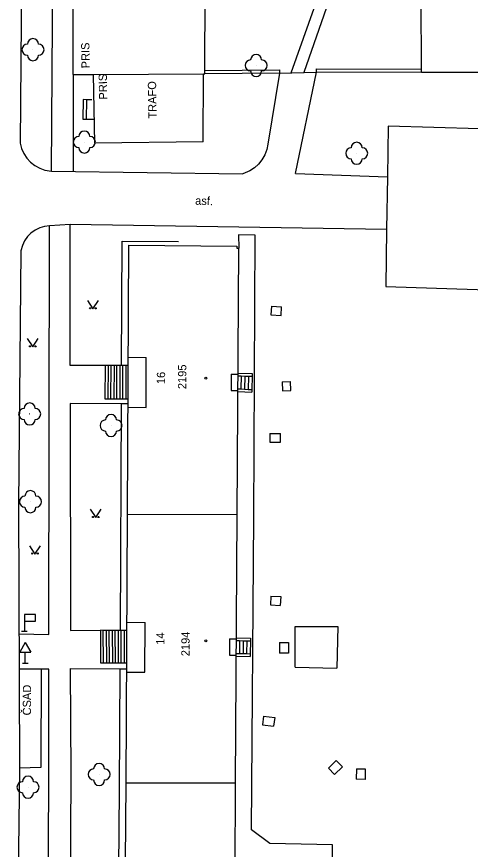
# Model space of a CAD drawing. Extents: x -584400 to -581602, y -1210894 to -1208793.
# Drawn here: x -582838.5 to -582797.4, y -1210145.1 to -1210069.5 of the extents above; entities that cross this region are included whole.
import ezdxf

# ---------------------------------------------------------------- set-up
doc = ezdxf.new("R2010")
doc.units = 0
for name, color, linetype in [('BUDOVY_MĚŘ', 7, 'Continuous'), ('POMOC_POPIS', 7, 'Continuous'), ('ROZHRANÍ_PLOCH', 7, 'Continuous'), ('ZELEŇ', 7, 'Continuous'), ('ZN_BUDOV', 7, 'Continuous'), ('ZN_DOPLŇKOVÉ', 7, 'Continuous'), ('ZN_KULTUR', 7, 'Continuous'), ('Č_POPIS_EVID', 7, 'Continuous')]:
    doc.layers.add(name, color=color, linetype=linetype)

msp = doc.modelspace()

# ---------------------------------------------------------------- linework, layer by layer
at = {"layer": 'BUDOVY_MĚŘ'}
for points in [[(-582821.57, -1210074.73), (-582821.47, -1210074.73), (-582821.47, -1210074.43), (-582821.33, -1210046.23), (-582815.97, -1210046.2)], [(-582833.39, -1210074.78), (-582833.39, -1210059.32)], [(-582795.74, -1210074.6), (-582801.82, -1210074.6), (-582801.82, -1210074.3), (-582801.86, -1210061.7), (-582799.63, -1210061.74)], [(-582833.39, -1210074.78), (-582831.55, -1210074.77)], [(-582831.55, -1210074.77), (-582821.57, -1210074.73)], [(-582821.61, -1210080.88), (-582831.45, -1210081), (-582831.55, -1210074.77)], [(-582821.61, -1210080.88), (-582821.57, -1210074.73)], [(-582828.49, -1210114.66), (-582828.37, -1210090.27), (-582818.56, -1210090.36), (-582818.56, -1210090.53), (-582818.39, -1210090.53)], [(-582818.53, -1210114.69), (-582818.39, -1210090.53)], [(-582828.59, -1210139.03), (-582828.49, -1210114.66)], [(-582828.49, -1210114.66), (-582818.53, -1210114.69)], [(-582818.67, -1210139.02), (-582818.53, -1210114.69)], [(-582812.44, -1210156.95), (-582828.74, -1210156.91), (-582828.59, -1210139.03)], [(-582828.59, -1210139.03), (-582818.67, -1210139.02)], [(-582812.12, -1210149.49), (-582812.02, -1210147.09), (-582818.72, -1210147.06), (-582818.67, -1210139.02)]]:
    msp.add_lwpolyline(points, dxfattribs=at)
at = {"layer": 'ROZHRANÍ_PLOCH'}
for points in [[(-582835.27, -1210032.43), (-582835.78, -1210032.63), (-582836.26, -1210032.9), (-582836.7, -1210033.24), (-582837.08, -1210033.64), (-582837.41, -1210034.09), (-582837.66, -1210034.58), (-582837.84, -1210035.11), (-582837.96, -1210035.85), (-582838.08, -1210066.27), (-582838.22, -1210081.02), (-582838.09, -1210081.5), (-582837.88, -1210081.96), (-582837.61, -1210082.37), (-582837.27, -1210082.74), (-582836.88, -1210083.04), (-582836.44, -1210083.28), (-582835.98, -1210083.45), (-582835.38, -1210083.55)], [(-582835.38, -1210083.55), (-582835.2, -1210056.69), (-582835.27, -1210032.43)], [(-582805.03, -1210049.59), (-582805.04, -1210052.19), (-582805.47, -1210052.18), (-582806.14, -1210056.37), (-582812.49, -1210074.59)], [(-582813.62, -1210074.63), (-582807.07, -1210056.15), (-582806.41, -1210052.16), (-582806.81, -1210052.16), (-582806.85, -1210050.35), (-582815.8, -1210050.41)], [(-582833.39, -1210074.78), (-582833.39, -1210083.58)], [(-582814.7, -1210074.66), (-582815.75, -1210081.11), (-582815.85, -1210081.6), (-582816.03, -1210082.07), (-582816.28, -1210082.51), (-582816.59, -1210082.91), (-582816.97, -1210083.25), (-582817.39, -1210083.52), (-582818.03, -1210083.79)], [(-582814.7, -1210074.66), (-582811.33, -1210074.56)], [(-582813.23, -1210083.76), (-582811.33, -1210074.56)], [(-582832.2, -1210077.07), (-582832.5, -1210077.06), (-582832.53, -1210078.84), (-582832.23, -1210078.83)], [(-582832.2, -1210077.07), (-582832.23, -1210078.83)], [(-582831.71, -1210077.08), (-582832.2, -1210077.07)], [(-582832.23, -1210078.83), (-582831.48, -1210078.82)], [(-582804.98, -1210088.84), (-582805.06, -1210094), (-582788.47, -1210094.55), (-582788.27, -1210079.96), (-582804.84, -1210079.46), (-582804.91, -1210084.06)], [(-582835.38, -1210083.55), (-582818.03, -1210083.79)], [(-582813.23, -1210083.76), (-582804.91, -1210084.06)], [(-582804.91, -1210084.06), (-582804.98, -1210088.84)], [(-582835.54, -1210088.52), (-582836, -1210088.57), (-582836.44, -1210088.7), (-582836.86, -1210088.89), (-582837.24, -1210089.16), (-582837.56, -1210089.49), (-582837.82, -1210089.87), (-582838.01, -1210090.29), (-582838.14, -1210090.78), (-582838.37, -1210113.79), (-582838.27, -1210137.71)], [(-582838.32, -1210125.53), (-582835.6, -1210125.59), (-582835.54, -1210088.52)], [(-582833.67, -1210088.38), (-582835.54, -1210088.52)], [(-582804.98, -1210088.84), (-582833.67, -1210088.38)], [(-582830.51, -1210101.17), (-582833.67, -1210101.17), (-582833.67, -1210088.38)], [(-582774.64, -1210147.78), (-582809.88, -1210147.4), (-582809.89, -1210144.65), (-582815.58, -1210144.53), (-582817.23, -1210143.29), (-582817.01, -1210114.99), (-582816.89, -1210089.35), (-582818.42, -1210089.32), (-582818.39, -1210090.53)], [(-582829.03, -1210101.18), (-582828.97, -1210089.91), (-582823.84, -1210089.93)], [(-582815.43, -1210095.79), (-582815.47, -1210096.59), (-582814.55, -1210096.65), (-582814.5, -1210095.85)], [(-582815.43, -1210095.79), (-582814.5, -1210095.85)], [(-582828.44, -1210104.97), (-582826.79, -1210104.98), (-582826.77, -1210100.44)], [(-582828.42, -1210100.43), (-582826.77, -1210100.44)], [(-582830.51, -1210101.17), (-582830.53, -1210104.19), (-582830.26, -1210104.19)], [(-582830.24, -1210101.17), (-582830.51, -1210101.17)], [(-582830.24, -1210101.17), (-582830.26, -1210104.19)], [(-582829.97, -1210101.18), (-582830.24, -1210101.17)], [(-582829.99, -1210104.2), (-582829.97, -1210101.18)], [(-582829.7, -1210101.18), (-582829.97, -1210101.18)], [(-582829.7, -1210101.18), (-582829.72, -1210104.2)], [(-582829.43, -1210101.18), (-582829.7, -1210101.18)], [(-582829.45, -1210104.2), (-582829.43, -1210101.18)], [(-582829.16, -1210101.18), (-582829.43, -1210101.18)], [(-582829.16, -1210101.18), (-582829.18, -1210104.2)], [(-582829.03, -1210101.18), (-582829.16, -1210101.18)], [(-582828.89, -1210101.18), (-582829.03, -1210101.18)], [(-582828.91, -1210104.2), (-582828.89, -1210101.18)], [(-582828.62, -1210101.18), (-582828.89, -1210101.18)], [(-582828.62, -1210101.18), (-582828.64, -1210104.2)], [(-582828.43, -1210101.18), (-582828.62, -1210101.18)], [(-582819.08, -1210101.97), (-582819.09, -1210103.44), (-582818.47, -1210103.44)], [(-582819.08, -1210101.97), (-582818.46, -1210101.97)], [(-582818.46, -1210102.12), (-582818.17, -1210102.12)], [(-582818.45, -1210101.87), (-582817.17, -1210101.9), (-582817.18, -1210102.15)], [(-582818.17, -1210102.12), (-582818.19, -1210103.3)], [(-582818.17, -1210102.12), (-582817.84, -1210102.13)], [(-582817.84, -1210102.13), (-582817.86, -1210103.32)], [(-582817.84, -1210102.13), (-582817.51, -1210102.14)], [(-582817.51, -1210102.14), (-582817.53, -1210103.34)], [(-582817.51, -1210102.14), (-582817.18, -1210102.15)], [(-582817.18, -1210102.15), (-582817.2, -1210103.36)], [(-582814.45, -1210102.67), (-582814.42, -1210103.47), (-582813.67, -1210103.44), (-582813.7, -1210102.64)], [(-582814.45, -1210102.67), (-582813.7, -1210102.64)], [(-582818.47, -1210103.54), (-582817.21, -1210103.61)], [(-582818.46, -1210103.29), (-582818.19, -1210103.3)], [(-582818.19, -1210103.3), (-582817.86, -1210103.32)], [(-582817.86, -1210103.32), (-582817.53, -1210103.34)], [(-582817.53, -1210103.34), (-582817.2, -1210103.36)], [(-582817.2, -1210103.36), (-582817.21, -1210103.61)], [(-582829.05, -1210104.66), (-582833.67, -1210104.63), (-582833.66, -1210125.21), (-582830.94, -1210125.19)], [(-582830.26, -1210104.19), (-582829.99, -1210104.2)], [(-582829.99, -1210104.2), (-582829.72, -1210104.2)], [(-582829.72, -1210104.2), (-582829.45, -1210104.2)], [(-582829.45, -1210104.2), (-582829.18, -1210104.2)], [(-582829.18, -1210104.2), (-582828.91, -1210104.2)], [(-582828.91, -1210104.2), (-582828.64, -1210104.2)], [(-582828.64, -1210104.2), (-582828.44, -1210104.2)], [(-582829.05, -1210104.66), (-582829.14, -1210125.2)], [(-582828.44, -1210104.66), (-582829.05, -1210104.66)], [(-582815.57, -1210107.34), (-582815.58, -1210108.14), (-582814.61, -1210108.14), (-582814.61, -1210107.34)], [(-582815.57, -1210107.34), (-582814.61, -1210107.34)], [(-582815.48, -1210122.09), (-582815.52, -1210122.89), (-582814.62, -1210122.94)], [(-582815.48, -1210122.09), (-582814.58, -1210122.14), (-582814.62, -1210122.94)], [(-582828.55, -1210128.99), (-582826.9, -1210128.99), (-582826.88, -1210124.48)], [(-582828.53, -1210124.47), (-582826.88, -1210124.48)], [(-582813.27, -1210128.54), (-582813.27, -1210124.86), (-582809.4, -1210124.86), (-582809.48, -1210128.62)], [(-582830.94, -1210125.19), (-582830.93, -1210128.15), (-582830.66, -1210128.16)], [(-582830.67, -1210125.2), (-582830.94, -1210125.19)], [(-582830.66, -1210128.16), (-582830.67, -1210125.2)], [(-582830.4, -1210125.2), (-582830.67, -1210125.2)], [(-582830.4, -1210125.2), (-582830.39, -1210128.16)], [(-582830.13, -1210125.2), (-582830.4, -1210125.2)], [(-582829.86, -1210125.2), (-582830.13, -1210125.2)], [(-582830.12, -1210128.14), (-582830.13, -1210125.2)], [(-582829.86, -1210125.2), (-582829.85, -1210128.16)], [(-582829.59, -1210125.2), (-582829.86, -1210125.2)], [(-582829.32, -1210125.2), (-582829.59, -1210125.2)], [(-582829.58, -1210128.16), (-582829.59, -1210125.2)], [(-582829.32, -1210125.2), (-582829.31, -1210128.16)], [(-582829.14, -1210125.2), (-582829.32, -1210125.2)], [(-582829.05, -1210125.2), (-582829.14, -1210125.2)], [(-582829.04, -1210128.16), (-582829.05, -1210125.2)], [(-582828.78, -1210125.2), (-582829.05, -1210125.2)], [(-582828.78, -1210125.2), (-582828.77, -1210128.16)], [(-582828.54, -1210125.2), (-582828.78, -1210125.2)], [(-582819.22, -1210125.97), (-582819.23, -1210127.44), (-582818.61, -1210127.45)], [(-582819.22, -1210125.97), (-582818.6, -1210125.97)], [(-582818.6, -1210125.87), (-582817.31, -1210125.91), (-582817.32, -1210126.16)], [(-582818.6, -1210126.12), (-582818.31, -1210126.13)], [(-582818.31, -1210126.13), (-582818.33, -1210127.3)], [(-582818.31, -1210126.13), (-582817.98, -1210126.14)], [(-582817.98, -1210126.14), (-582818, -1210127.31)], [(-582817.98, -1210126.14), (-582817.65, -1210126.15)], [(-582817.65, -1210126.15), (-582817.67, -1210127.31)], [(-582817.65, -1210126.15), (-582817.32, -1210126.16)], [(-582817.32, -1210126.16), (-582817.34, -1210127.32)], [(-582814.69, -1210126.31), (-582813.89, -1210126.3), (-582813.88, -1210127.27), (-582814.68, -1210127.27)], [(-582814.69, -1210126.31), (-582814.68, -1210127.27)], [(-582818.61, -1210127.3), (-582818.33, -1210127.3)], [(-582818.33, -1210127.3), (-582818, -1210127.31)], [(-582818.61, -1210127.55), (-582817.35, -1210127.57)], [(-582818, -1210127.31), (-582817.67, -1210127.31)], [(-582817.67, -1210127.31), (-582817.34, -1210127.32)], [(-582817.34, -1210127.32), (-582817.35, -1210127.57)], [(-582836.3, -1210128.72), (-582838.31, -1210128.73)], [(-582836.3, -1210128.72), (-582836.35, -1210137.64), (-582838.27, -1210137.71)], [(-582835.67, -1210165.06), (-582835.61, -1210133.91), (-582835.6, -1210128.72), (-582836.3, -1210128.72)], [(-582833.74, -1210165.75), (-582833.58, -1210138.2), (-582833.64, -1210128.67), (-582829.15, -1210128.69)], [(-582830.66, -1210128.16), (-582830.39, -1210128.16)], [(-582830.39, -1210128.16), (-582829.85, -1210128.16)], [(-582829.85, -1210128.16), (-582829.58, -1210128.16)], [(-582829.58, -1210128.16), (-582829.31, -1210128.16)], [(-582821.34, -1210157.56), (-582829.34, -1210157.55), (-582829.2, -1210139.66), (-582829.15, -1210128.69)], [(-582829.31, -1210128.16), (-582829.04, -1210128.16)], [(-582829.15, -1210128.69), (-582828.55, -1210128.69)], [(-582829.04, -1210128.16), (-582828.77, -1210128.16)], [(-582828.77, -1210128.16), (-582828.55, -1210128.16)], [(-582813.27, -1210128.54), (-582809.48, -1210128.62)], [(-582816.13, -1210132.98), (-582816.22, -1210133.77), (-582815.23, -1210133.9)], [(-582816.13, -1210132.98), (-582815.13, -1210133.1), (-582815.23, -1210133.9)], [(-582809.56, -1210137), (-582808.99, -1210137.57), (-582809.7, -1210138.28), (-582810.26, -1210137.71)], [(-582809.56, -1210137), (-582810.26, -1210137.71)], [(-582838.27, -1210137.71), (-582838.53, -1210159.9), (-582838.45, -1210160.63), (-582838.29, -1210161.35), (-582838.05, -1210162.04), (-582837.74, -1210162.71), (-582837.36, -1210163.34), (-582836.91, -1210163.93), (-582836.4, -1210164.46), (-582835.67, -1210165.06)], [(-582807.7, -1210137.75), (-582806.91, -1210137.77), (-582806.93, -1210138.73), (-582807.73, -1210138.71)], [(-582807.7, -1210137.75), (-582807.73, -1210138.71)]]:
    msp.add_lwpolyline(points, dxfattribs=at)
at = {"layer": 'ZELEŇ'}
for centre in [(-582837.05, -1210072.53), (-582816.81, -1210073.96), (-582832.39, -1210080.91), (-582807.69, -1210081.93), (-582837.35, -1210105.57), (-582829.97, -1210106.62), (-582837.28, -1210113.53), (-582831.05, -1210138.27), (-582837.5, -1210139.43)]:
    msp.add_circle(centre, 0.0005, dxfattribs=at)
for centre, start, end in [((-582837.55, -1210072.53), 89.99999, 269.99999), ((-582837.05, -1210072.03), 0, 179.99999), ((-582836.55, -1210072.53), 270, 89.99999), ((-582837.05, -1210073.03), 179.99999, 359.99999), ((-582817.31, -1210073.96), 89.99999, 269.99999), ((-582816.81, -1210073.46), 0, 179.99999), ((-582816.31, -1210073.96), 270, 89.99999), ((-582816.81, -1210074.46), 179.99999, 359.99999), ((-582832.89, -1210080.91), 89.99999, 269.99999), ((-582832.39, -1210080.41), 0, 179.99999), ((-582831.89, -1210080.91), 270, 89.99999), ((-582807.69, -1210081.43), 0, 179.99999), ((-582832.39, -1210081.41), 179.99999, 359.99999), ((-582808.19, -1210081.93), 89.99999, 269.99999), ((-582807.19, -1210081.93), 270, 89.99999), ((-582807.69, -1210082.43), 179.99999, 359.99999), ((-582837.35, -1210105.07), 0, 179.99999), ((-582837.85, -1210105.57), 89.99999, 269.99999), ((-582836.85, -1210105.57), 270, 89.99999), ((-582837.35, -1210106.07), 179.99999, 359.99999), ((-582830.47, -1210106.62), 89.99999, 269.99999), ((-582829.97, -1210106.12), 0, 179.99999), ((-582829.47, -1210106.62), 270, 89.99999), ((-582829.97, -1210107.12), 179.99999, 359.99999), ((-582837.28, -1210113.03), 0, 179.99999), ((-582837.78, -1210113.53), 89.99999, 269.99999), ((-582836.78, -1210113.53), 270, 89.99999), ((-582837.28, -1210114.03), 179.99999, 359.99999), ((-582831.55, -1210138.27), 89.99999, 269.99999), ((-582831.05, -1210137.77), 0, 179.99999), ((-582830.55, -1210138.27), 270, 89.99999), ((-582837.5, -1210138.93), 0, 179.99999), ((-582838, -1210139.43), 89.99999, 269.99999), ((-582837, -1210139.43), 270, 89.99999), ((-582831.05, -1210138.77), 179.99999, 359.99999), ((-582837.5, -1210139.93), 179.99999, 359.99999)]:
    msp.add_arc(centre, 0.5, start, end, dxfattribs=at)
at = {"layer": 'ZN_BUDOV'}
for centre in [(-582821.38, -1210102.33), (-582821.38, -1210126.14)]:
    msp.add_circle(centre, 0.0875, dxfattribs=at)
at = {"layer": 'ZN_DOPLŇKOVÉ'}
for p, q in [((-582837.83, -1210124.37), (-582837.83, -1210125.27)), ((-582838.08, -1210125.27), (-582837.58, -1210125.27)), ((-582837.75, -1210126.314), (-582838.25, -1210127.18)), ((-582837.75, -1210126.314), (-582837.25, -1210127.18)), ((-582838.25, -1210127.18), (-582837.25, -1210127.18)), ((-582837.75, -1210128.18), (-582837.75, -1210127.18)), ((-582838, -1210128.18), (-582837.5, -1210128.18))]:
    msp.add_line(p, q, dxfattribs=at)
for points in [[(-582814.7, -1210074.36), (-582814.7, -1210074.66), (-582821.47, -1210074.73)], [(-582821.47, -1210074.43), (-582814.7, -1210074.36)], [(-582801.82, -1210074.6), (-582811.33, -1210074.56), (-582811.33, -1210074.26)], [(-582811.33, -1210074.26), (-582801.82, -1210074.3)]]:
    msp.add_lwpolyline(points, dxfattribs=at)
msp.add_lwpolyline([(-582837.83, -1210124.37), (-582836.83, -1210124.37), (-582836.83, -1210123.77), (-582837.83, -1210123.77)], close=True, dxfattribs=at)
at = {"layer": 'ZN_KULTUR'}
for points in [[(-582832.11, -1210095.29), (-582831.61, -1210096.04), (-582831.11, -1210095.29)], [(-582837.57, -1210098.74), (-582837.07, -1210099.49), (-582836.57, -1210098.74)], [(-582831.86, -1210114.22), (-582831.36, -1210114.97), (-582830.86, -1210114.22)], [(-582837.37, -1210117.53), (-582836.87, -1210118.28), (-582836.37, -1210117.53)]]:
    msp.add_lwpolyline(points, dxfattribs=at)
for centre in [(-582831.86, -1210095.99), (-582831.36, -1210095.99), (-582837.32, -1210099.44), (-582836.82, -1210099.44), (-582831.61, -1210114.92), (-582831.11, -1210114.92), (-582837.12, -1210118.23), (-582836.62, -1210118.23)]:
    msp.add_circle(centre, 0.05, dxfattribs=at)

# ---------------------------------------------------------------- texts
at = {"layer": 'POMOC_POPIS'}
for s, rotation, p in [('PRIS', 90.93075, (-582831.9, -1210074.22)), ('PRIS', 90.93075, (-582830.31, -1210077.05)), ('TRAFO', 90.93075, (-582825.83, -1210078.78)), ('asf.', 358.28902, (-582822.35, -1210086.59)), ('ČSAD', 89.70451, (-582837.23, -1210132.92))]:
    msp.add_text(s, height=0.75, rotation=rotation, dxfattribs=at).set_placement(p)
at = {"layer": 'Č_POPIS_EVID'}
for s, rotation, p in [('2195', 89.66555, (-582823.15, -1210103.32)), ('16', 89.71809, (-582825.07, -1210102.87)), ('14', 89.76484, (-582825.13, -1210126.51)), ('2194', 89.66555, (-582822.85, -1210127.55))]:
    msp.add_text(s, height=0.75, rotation=rotation, dxfattribs=at).set_placement(p)

doc.saveas('drawing.dxf')
